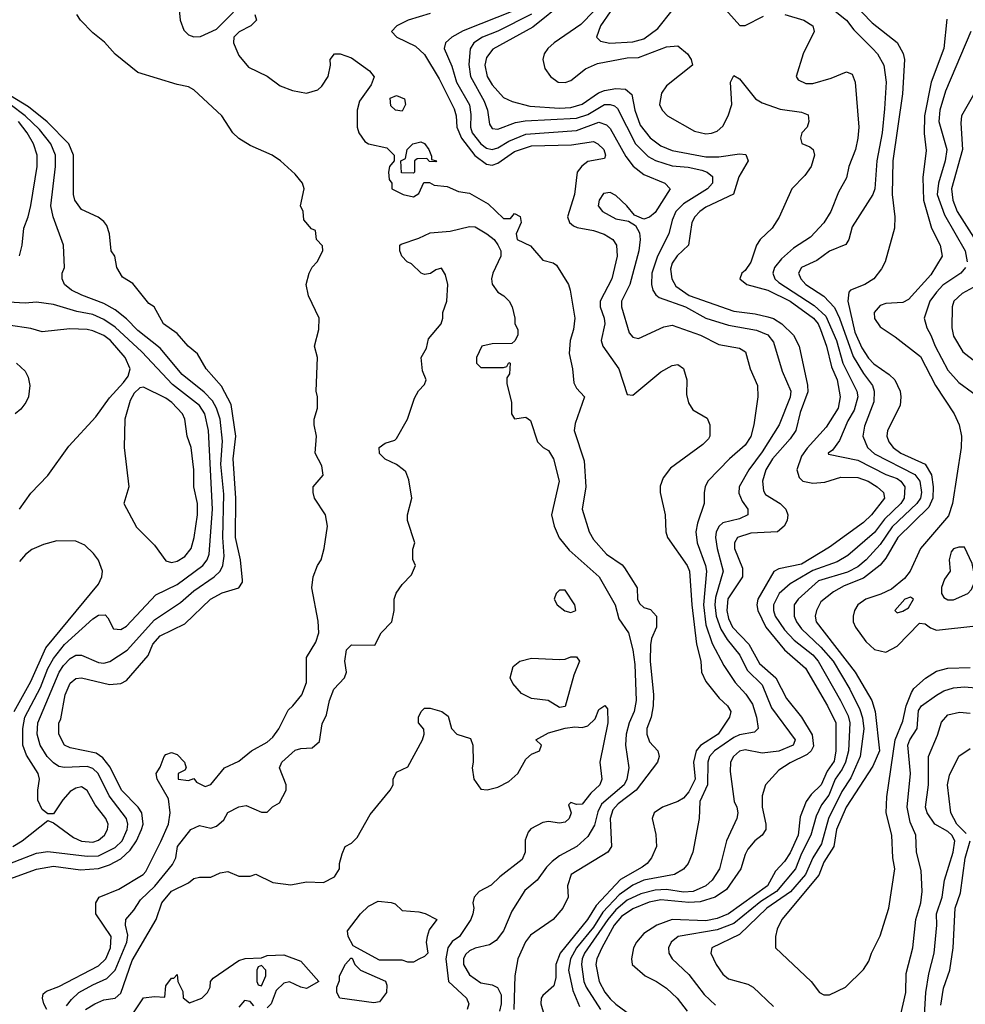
# Model space of a CAD drawing. Header units: inches. Extents: x 1793402 to 1900366, y 320852 to 470679.
# Tile 358 of 604: x 1843730 to 1847093, y 425248 to 428752. Entities that reach past the tile are written whole.
import ezdxf

# ---------------------------------------------------------------- set-up
doc = ezdxf.new("R2010")
doc.units = ezdxf.units.IN
doc.header["$MEASUREMENT"] = 0
doc.layers.add('B8442', color=7, linetype='Continuous')

msp = doc.modelspace()

# ---------------------------------------------------------------- linework, layer by layer
at = {"layer": 'B8442', "color": 4}
for points, elevation in [([(1845870, 428884.2), (1845725.5, 428734.5), (1845630.6, 428670), (1845608.2, 428650), (1845594.9, 428630), (1845590.4, 428610), (1845598, 428578), (1845617.3, 428550), (1845644.7, 428530), (1845670, 428528.5), (1845690, 428535.5), (1845742.7, 428577.3), (1845784.2, 428595.8), (1845890, 428616), (1845930, 428617.4), (1846030, 428654.9), (1846070, 428658.8), (1846104.7, 428630), (1846118, 428610), (1846122, 428590), (1846030, 428516.2), (1846012.2, 428490), (1846005.7, 428450), (1846014.4, 428430), (1846033.4, 428410), (1846130, 428354.9), (1846170, 428345.5), (1846190, 428347.7), (1846210, 428355.8), (1846230, 428373.4), (1846249.6, 428410), (1846262, 428450), (1846258, 428530), (1846270, 428554), (1846290, 428542), (1846346.8, 428470), (1846370, 428456.3), (1846433.8, 428433.8), (1846510, 428422.8), (1846533.4, 428413.4), (1846536, 428390), (1846530.6, 428369.4), (1846511.3, 428350), (1846506, 428330), (1846511.6, 428311.6), (1846539.8, 428299.8), (1846551.3, 428290), (1846556, 428270), (1846544, 428230), (1846522.4, 428197.6), (1846476, 428150), (1846430.5, 428049.5), (1846406, 428010), (1846362.8, 427970), (1846350.5, 427949.5), (1846330, 427888.7), (1846310, 427859), (1846298, 427850), (1846291.3, 427830), (1846316, 427810), (1846390, 427789.2), (1846470, 427750.2), (1846552.7, 427690), (1846569, 427670), (1846578, 427650), (1846599.1, 427590), (1846617.2, 427517.2), (1846636.5, 427470), (1846647.4, 427410), (1846640.3, 427370), (1846598, 427302), (1846530, 427227.8), (1846510, 427198.4), (1846493.4, 427150), (1846502.4, 427122.4), (1846514.8, 427110), (1846550, 427102.3), (1846593.3, 427106.7), (1846650, 427124.4), (1846710, 427123.1), (1846746.8, 427110), (1846779.1, 427090), (1846802, 427070), (1846804.9, 427050), (1846759.5, 426990), (1846730, 426962.4), (1846610, 426875.1), (1846510, 426815.1), (1846430, 426798.4), (1846411.8, 426788.2), (1846354.9, 426690), (1846351.6, 426670), (1846354.6, 426650), (1846383.6, 426590), (1846450, 426510.3), (1846524.2, 426444.2), (1846602.7, 426310), (1846632.7, 426250), (1846632.3, 426150), (1846626.5, 426113.5), (1846601.4, 426078.6), (1846579.6, 426030), (1846544.7, 425995.3), (1846527.2, 425970), (1846504.8, 425915.2), (1846498.3, 425850), (1846470, 425787.6), (1846450, 425756.9), (1846418.2, 425721.8), (1846388.8, 425670), (1846250, 425569.8), (1846210, 425553.8), (1846170, 425545.5), (1846050, 425549.7), (1845996.3, 425530), (1845950, 425500.7), (1845923, 425470), (1845913, 425450), (1845906, 425410), (1845908, 425390), (1845954.8, 425350), (1845994.8, 425330), (1846030, 425305.5), (1846067.7, 425270), (1846103.6, 425223.6)], 324), ([(1844291.3, 428850), (1844300.7, 428750), (1844314.4, 428714.4), (1844330, 428698), (1844350, 428691.3), (1844372.7, 428692.7), (1844430, 428718), (1844490, 428778.8)], 296), ([(1845670, 428817.6), (1845554.5, 428725.5), (1845412.7, 428647.3), (1845390, 428617.2), (1845384.6, 428590), (1845392, 428550), (1845410, 428520.5), (1845450, 428475.5), (1845481.1, 428461.1), (1845544.4, 428444.4), (1845650, 428437.6), (1845690, 428439.7), (1845730, 428451.3), (1845788.5, 428491.5), (1845810, 428500.2), (1845850, 428506.9), (1845884.9, 428504.9), (1845906.4, 428486.4), (1845917.3, 428430), (1845936.7, 428376.7), (1845972.1, 428332.1), (1846010, 428302.6), (1846050, 428286.5), (1846170, 428263.6), (1846216, 428264), (1846290, 428274.9), (1846312.4, 428272.4), (1846320.7, 428250), (1846287.4, 428192.6), (1846268.6, 428131.4), (1846170, 428085.1), (1846148.4, 428070), (1846130.4, 428050), (1846120.3, 428030), (1846108, 427950), (1846068.2, 427911.8), (1846050, 427885.2), (1846044.8, 427864.8), (1846048.7, 427830), (1846063.5, 427803.5), (1846111, 427771), (1846270, 427714.7), (1846345.7, 427705.7), (1846390, 427695.2), (1846410, 427688.9), (1846440.4, 427670), (1846481.3, 427630), (1846501.3, 427590), (1846531.4, 427451.4), (1846532.4, 427427.6), (1846505.2, 427354.8), (1846490.2, 427290), (1846470, 427261.1), (1846406.5, 427190), (1846383.6, 427150), (1846371.7, 427110), (1846375.1, 427075.1), (1846382.7, 427062.7), (1846434, 427030), (1846454, 427010), (1846462, 426990), (1846459.3, 426970), (1846448, 426950), (1846424.7, 426930), (1846330, 426924.8), (1846282, 426910), (1846272.4, 426890), (1846272.2, 426870), (1846299.9, 426799.9), (1846300.9, 426770), (1846248.5, 426691.5), (1846244.7, 426650), (1846250, 426620.7), (1846264.4, 426590), (1846322.3, 426530), (1846360.6, 426460.6), (1846418.7, 426410), (1846456.7, 426336.7), (1846510, 426270.6), (1846547.6, 426207.6), (1846553, 426167), (1846544.9, 426150), (1846530, 426136.8), (1846470, 426107.6), (1846430, 426082), (1846382, 426030), (1846370.5, 425990), (1846370.4, 425950), (1846383, 425890), (1846383, 425870), (1846370.6, 425850), (1846344, 425830), (1846319.9, 425800.1), (1846310, 425782), (1846294, 425730), (1846243.6, 425656.4), (1846203, 425630), (1846150, 425613.5), (1846110, 425610.7), (1846010, 425619.8), (1845968, 425612), (1845910, 425588.7), (1845870, 425560.4), (1845844.5, 425530), (1845800.2, 425450), (1845782.3, 425410), (1845778.3, 425390), (1845790.3, 425330), (1845811.2, 425291.2), (1845830, 425268.4), (1845850, 425248.5), (1845903.8, 425210)], 316), ([(1846210, 428821), (1846291.3, 428731.3), (1846310, 428731), (1846375.3, 428764.7)], 328), ([(1846690, 428814.4), (1846761.4, 428741.4), (1846850, 428670.6), (1846871.7, 428631.7), (1846876.5, 428610), (1846868.7, 428488.7), (1846835.2, 428250), (1846832, 428130), (1846841.6, 428050), (1846840.5, 428010), (1846807.7, 427890), (1846795.1, 427864.9), (1846767.3, 427830), (1846734.8, 427810), (1846684.7, 427790), (1846678, 427782), (1846675.3, 427750), (1846699.6, 427639.6), (1846724.9, 427584.9), (1846747.8, 427547.8), (1846767.4, 427527.4), (1846822, 427490), (1846841.6, 427470), (1846860.4, 427430), (1846863.8, 427410), (1846860.5, 427379.5), (1846816.3, 427290), (1846813.4, 427270), (1846820.5, 427250), (1846835.5, 427230), (1846863, 427210), (1846950.2, 427170.2), (1846972.4, 427132.4), (1846978.5, 427090), (1846977.1, 427050), (1846962.4, 427017.6), (1846853.1, 426910), (1846810, 426836.2), (1846790, 426811.3), (1846730, 426765.3), (1846662.2, 426737.8), (1846623.5, 426716.5), (1846579.3, 426680.7), (1846563.1, 426650), (1846558.7, 426630), (1846562, 426610), (1846700.9, 426430), (1846760.3, 426330), (1846772.4, 426290), (1846788, 426150), (1846763.7, 426096.3), (1846669.1, 425950), (1846634.6, 425870), (1846624.7, 425810), (1846590, 425754), (1846572, 425708), (1846440.7, 425550), (1846424.1, 425515.9), (1846417.3, 425490), (1846418, 425450), (1846544.7, 425330), (1846574, 425290), (1846590, 425282), (1846610, 425282), (1846666, 425310), (1846730, 425372), (1846750, 425402), (1846759, 425430), (1846790, 425492), (1846820.9, 425590), (1846842, 425730), (1846834.5, 425770), (1846831.8, 425850), (1846811.2, 425930), (1846813.1, 425986.9), (1846843.6, 426190), (1846870, 426256), (1846882.3, 426310), (1846901.6, 426358.4), (1846910, 426372.7), (1846951.1, 426408.9), (1846990, 426434), (1847030, 426444.2), (1847110, 426447.2)], 336), ([(1843827.3, 425230), (1843815.8, 425250), (1843811.6, 425270), (1843814.2, 425285.8), (1843825.1, 425294.9), (1843870, 425311.7), (1844010, 425385.3), (1844036.9, 425410), (1844053, 425450), (1844055.1, 425490), (1844001.2, 425570), (1844000.9, 425610), (1844012.7, 425630), (1844082.4, 425657.6), (1844169.7, 425710.3), (1844179.1, 425720.9), (1844231.8, 425828.2), (1844259.8, 425890), (1844265.1, 425930), (1844259.8, 425979.8), (1844219, 426050), (1844215.3, 426070), (1844230, 426092), (1844243.7, 426130), (1844250, 426137.3), (1844270, 426144.9), (1844290, 426137.3), (1844316, 426110), (1844322, 426090), (1844318, 426082), (1844294, 426070), (1844294, 426050), (1844330, 426044.7), (1844350, 426052), (1844358.8, 426038.8), (1844390, 426024), (1844410, 426030.8), (1844459, 426090), (1844510, 426113.4), (1844554, 426150), (1844610, 426180.7), (1844630, 426198.8), (1844651.4, 426228.6), (1844684.8, 426295.2), (1844702, 426310), (1844733.2, 426350), (1844750, 426394), (1844750, 426482), (1844783.3, 426536.7), (1844794, 426570), (1844792, 426612), (1844769.2, 426730), (1844774, 426770), (1844788.7, 426810), (1844802, 426830), (1844813.2, 426870), (1844825.2, 426950), (1844817.2, 426990), (1844779, 427050), (1844774, 427070), (1844774, 427090), (1844808.9, 427131.1), (1844804.7, 427164.7), (1844781.2, 427210), (1844785.2, 427270), (1844777.2, 427310), (1844777.2, 427330), (1844789, 427370), (1844789, 427410), (1844784, 427430), (1844789, 427550), (1844779, 427590), (1844794, 427650), (1844795.3, 427690), (1844757.2, 427770), (1844749.3, 427810), (1844759, 427850), (1844770, 427872), (1844788, 427890), (1844808, 427930), (1844807.3, 427947.3), (1844786, 427970), (1844782, 428002), (1844767.3, 428007.3), (1844740.4, 428040.4), (1844738, 428070), (1844728.7, 428090), (1844742, 428150), (1844735.3, 428170), (1844710, 428202), (1844658, 428250), (1844628, 428270), (1844550, 428304), (1844509.4, 428329.4), (1844488.7, 428350), (1844449, 428410), (1844350, 428502.7), (1844330, 428513.2), (1844290, 428520.9), (1844150, 428564), (1844070, 428629), (1844032, 428672), (1843990, 428705.2), (1843946, 428750), (1843933.2, 428770)], 296), ([(1844566, 428770), (1844572, 428750), (1844552, 428730), (1844510.7, 428709.3), (1844491.3, 428690), (1844491, 428670), (1844498.8, 428650), (1844510, 428624.7), (1844543.4, 428583.4), (1844610, 428550.8), (1844656.8, 428516.8), (1844699.8, 428499.8), (1844750, 428490.6), (1844790, 428502), (1844804.4, 428515.6), (1844827, 428550), (1844835.1, 428590), (1844834, 428610), (1844850, 428630.7), (1844870, 428630.5), (1844910, 428615.8), (1844974, 428570), (1844990.9, 428549.1), (1844979.8, 428520.2), (1844938, 428462), (1844930.8, 428430), (1844930.8, 428370), (1844936, 428350), (1844958, 428318), (1844970.7, 428310.7), (1845036.3, 428296.3), (1845062, 428270), (1845062, 428250), (1845044.7, 428230), (1845042, 428210), (1845043.6, 428183.6), (1845054, 428170), (1845054, 428150), (1845094, 428130), (1845130, 428122), (1845150, 428134), (1845167.3, 428172.7), (1845187.3, 428172.7), (1845203.6, 428163.6), (1845250, 428158), (1845290, 428140.7), (1845330, 428134.4), (1845396.2, 428096.2), (1845450, 428044.9), (1845475.5, 428044.5), (1845490, 428062), (1845510, 428052), (1845513.4, 428030), (1845495.5, 427990), (1845499.1, 427970), (1845547, 427947), (1845590, 427896.4), (1845626.7, 427886.7), (1845638.9, 427878.9), (1845682, 427810), (1845687.2, 427790), (1845704.7, 427690), (1845699.6, 427650), (1845687.7, 427610), (1845684.2, 427564.2), (1845696.4, 427510), (1845700.3, 427460.3), (1845710, 427441), (1845738.8, 427410), (1845705.2, 427314.8), (1845702, 427290), (1845737.5, 427182.5), (1845743.8, 427090), (1845730.4, 427010), (1845755.5, 426930), (1845770, 426902.8), (1845816.3, 426850), (1845872.4, 426812.4), (1845881.1, 426801.1), (1845926, 426730), (1845927.3, 426690), (1845934.4, 426674.4), (1845950, 426661), (1845973.7, 426653.7), (1845994.8, 426630), (1845994, 426590), (1845976.3, 426550), (1845972.7, 426527.3), (1845971.8, 426470), (1845984.2, 426350), (1845982.6, 426310), (1845975.3, 426270), (1845960.4, 426230), (1845960.4, 426210), (1845970, 426182.8), (1845999.3, 426150), (1846004.4, 426130), (1845998.7, 426110), (1845922.6, 426010), (1845857.7, 425962.3), (1845839.5, 425940.5), (1845830.2, 425910), (1845834.9, 425810), (1845822, 425790), (1845691.3, 425710), (1845678, 425670), (1845680.7, 425630), (1845662, 425590), (1845627.3, 425550), (1845546, 425494), (1845528.8, 425471.2), (1845501.6, 425410), (1845490.3, 425349.7), (1845486.9, 425230)], 296), ([(1845190, 428774), (1845112, 428750), (1845071.3, 428730), (1845052, 428710), (1845071.3, 428690), (1845137.7, 428657.7), (1845170, 428628), (1845221.4, 428541.4), (1845275.3, 428435.3), (1845282.3, 428410), (1845284.7, 428370), (1845300.8, 428330), (1845348.7, 428268.7), (1845390, 428237.4), (1845410, 428234.6), (1845430, 428241.1), (1845490, 428283.2), (1845550, 428303.2), (1845692.8, 428307.2), (1845770, 428318), (1845786, 428310), (1845806.8, 428290), (1845813, 428270), (1845810, 428258), (1845750, 428247), (1845728.8, 428231.2), (1845713, 428210), (1845703, 428130), (1845678, 428050), (1845684.9, 428030), (1845699, 428019), (1845712.1, 428012.1), (1845770, 428002), (1845808.9, 427988.9), (1845839.1, 427970), (1845852.7, 427950), (1845854.4, 427910), (1845835.3, 427830), (1845793.7, 427750), (1845794, 427730), (1845808.7, 427690), (1845810.3, 427670.3), (1845797.4, 427610), (1845804.2, 427590), (1845860.4, 427510), (1845890, 427418), (1845910, 427416), (1846010, 427498.8), (1846050, 427521), (1846070, 427524.7), (1846090, 427511.3), (1846102.8, 427470), (1846101.4, 427418.6), (1846108.1, 427388.1), (1846123.8, 427363.8), (1846174.4, 427334.4), (1846184.7, 427310), (1846184.7, 427270), (1846179.8, 427260.2), (1846159.8, 427240.2), (1846043.8, 427156.2), (1846018.5, 427121.5), (1846008.1, 427091.9), (1846007.3, 427070), (1846024.9, 426990), (1846027.7, 426930), (1846034, 426910), (1846103.7, 426810), (1846111.7, 426790), (1846120.2, 426670), (1846137.3, 426530), (1846152, 426470), (1846154, 426430), (1846170, 426397.3), (1846217.7, 426337.7), (1846247.3, 426310), (1846258.8, 426290), (1846254, 426270), (1846213.4, 426210), (1846151.1, 426168.9), (1846136, 426150), (1846125.8, 426110), (1846132.4, 426050), (1846110, 426004.2), (1846090, 425982), (1846070, 425969.7), (1846016, 425950), (1845986.8, 425930), (1845978.8, 425910), (1845992.3, 425852.3), (1845994, 425810), (1845976.4, 425770), (1845961.3, 425750), (1845943.6, 425736.4), (1845866.9, 425693.1), (1845780.1, 425599.9), (1845749, 425550), (1845651.5, 425430), (1845636.9, 425390), (1845636.3, 425343.7), (1845630, 425314), (1845590, 425279.3), (1845584.9, 425270), (1845583.7, 425250), (1845593.5, 425213.5)], 304), ([(1845490, 428785.3), (1845307.3, 428712.7), (1845267.3, 428690), (1845244, 428670), (1845239.1, 428650), (1845266.4, 428586.4), (1845283.6, 428530), (1845329.1, 428449.1), (1845334.1, 428414.1), (1845333.1, 428370), (1845339.6, 428350), (1845370, 428310.3), (1845390, 428295.3), (1845410, 428290.3), (1845430, 428296), (1845470, 428319.6), (1845530, 428344.4), (1845710, 428358), (1845790, 428387), (1845817.3, 428377.3), (1845830, 428364.9), (1845885.3, 428265.3), (1845911.3, 428231.3), (1845950, 428201.3), (1846024.7, 428170), (1846042.8, 428150), (1845990, 428066), (1845970, 428049), (1845950, 428042), (1845916.5, 428056.5), (1845889.2, 428090), (1845850, 428126), (1845830, 428137), (1845806.4, 428133.6), (1845790.7, 428110), (1845787.7, 428090), (1845802.8, 428070), (1845850, 428043.8), (1845895.3, 428035.3), (1845919.8, 428019.8), (1845933.7, 427993.7), (1845936.3, 427970), (1845932.2, 427930), (1845899.3, 427810), (1845870.6, 427750), (1845870.5, 427730), (1845897.3, 427637.3), (1845910, 427622), (1845930, 427618), (1846021.2, 427658.8), (1846050, 427664.9), (1846151, 427630), (1846216.7, 427596.7), (1846290, 427582.8), (1846310.7, 427570), (1846327.3, 427510), (1846354, 427450), (1846354.8, 427410), (1846340.4, 427310), (1846330, 427269), (1846310, 427238), (1846254, 427190), (1846177.3, 427110), (1846167.3, 427090), (1846164, 427070), (1846164, 427030), (1846139.9, 426960.1), (1846134.4, 426930), (1846138.7, 426890), (1846168.7, 426810), (1846171.8, 426790), (1846161.2, 426670), (1846170, 426598.8), (1846192.9, 426532.9), (1846234.4, 426454.4), (1846273.9, 426393.9), (1846312.5, 426352.5), (1846336.2, 426316.2), (1846350.4, 426269.6), (1846355.5, 426230), (1846343, 426217), (1846290, 426206.9), (1846270, 426197.4), (1846200.4, 426150), (1846182.6, 426130), (1846177.4, 426110), (1846175.6, 426030), (1846148.5, 425970), (1846146, 425910), (1846124, 425790), (1846106.8, 425750), (1846090.3, 425729.7), (1846058.8, 425710), (1845950, 425689.8), (1845910, 425672.3), (1845861.8, 425638.2), (1845804.2, 425575.8), (1845770, 425523.1), (1845710.2, 425450), (1845689.2, 425410), (1845681.8, 425370), (1845697.3, 425297.3), (1845720.8, 425240.8)], 308), ([(1845550, 428771.1), (1845430, 428711), (1845376.3, 428690), (1845345.5, 428670), (1845331.7, 428648.3), (1845327.3, 428592.7), (1845333.1, 428550), (1845382.2, 428462.2), (1845394, 428430), (1845400.4, 428380.4), (1845410, 428364.9), (1845430, 428363), (1845493.5, 428386.5), (1845527.3, 428392.7), (1845710, 428401.3), (1845750, 428414.9), (1845810, 428450.3), (1845830.3, 428450.3), (1845845.5, 428445.5), (1845856.1, 428436.1), (1845920.3, 428310), (1845964.9, 428264.9), (1845991.3, 428251.3), (1846050, 428231.7), (1846106.8, 428226.8), (1846156.3, 428216.3), (1846174.8, 428210), (1846193.7, 428193.7), (1846193.4, 428170), (1846175.5, 428150), (1846090, 428096.3), (1846063.7, 428070), (1846050, 428039), (1846038.4, 427990), (1845997.6, 427910), (1845977.6, 427850), (1845976.4, 427810), (1845982, 427790), (1845992.4, 427772.4), (1846003.7, 427763.7), (1846097.3, 427730), (1846170.3, 427690.3), (1846250, 427665.3), (1846350, 427646.7), (1846390.3, 427630.3), (1846410, 427604.7), (1846441.4, 427501.4), (1846472.4, 427430), (1846470, 427409), (1846430.5, 427310), (1846370, 427214), (1846322.4, 427150), (1846288.2, 427090), (1846286.9, 427066.9), (1846299, 427039), (1846319.1, 427010), (1846318.8, 426990), (1846290, 426976.2), (1846230, 426961.6), (1846217.1, 426950), (1846206.7, 426930), (1846204.2, 426910), (1846210.3, 426870), (1846232, 426790), (1846204.2, 426695.8), (1846201.8, 426670), (1846206.2, 426630), (1846223.6, 426583.6), (1846246.4, 426546.4), (1846291, 426491), (1846316.9, 426436.9), (1846370, 426384.9), (1846403, 426303), (1846487.7, 426190), (1846483.4, 426176.6), (1846480.7, 426170), (1846430, 426149.7), (1846370, 426142.4), (1846310, 426154.3), (1846290, 426149.5), (1846268.2, 426130), (1846258, 426110), (1846256.8, 426076.8), (1846270.5, 425970.5), (1846280.5, 425950), (1846283.8, 425930), (1846280.4, 425910), (1846243.8, 425830), (1846218.4, 425730), (1846193, 425690), (1846170, 425669.7), (1846124.7, 425650), (1846090, 425647.8), (1846030, 425656.8), (1845990, 425654.8), (1845938.9, 425641.1), (1845890, 425618.8), (1845850, 425584.5), (1845821.5, 425550), (1845739, 425430), (1845730.2, 425410), (1845727.9, 425390), (1845736.5, 425330), (1845744, 425310), (1845794.9, 425230)], 312), ([(1845830, 428779.6), (1845795.8, 428730), (1845780.7, 428690), (1845795.2, 428675.2), (1845828.7, 428668.7), (1845910, 428673.4), (1845950, 428683.7), (1845999, 428721), (1846050, 428784.9)], 328), ([(1846450.3, 428770.3), (1846518, 428750), (1846550.8, 428730), (1846554.8, 428710), (1846515.5, 428630), (1846491.3, 428550), (1846498, 428538), (1846525.2, 428525.2), (1846550, 428525.5), (1846615.6, 428544.4), (1846670, 428566), (1846690, 428558), (1846700.7, 428530), (1846713.4, 428370), (1846710.5, 428330), (1846702, 428290), (1846678, 428230), (1846670.4, 428189.6), (1846641.7, 428138.3), (1846614, 428070), (1846590, 428029.2), (1846541.7, 427978.3), (1846481.4, 427938.6), (1846438.5, 427901.5), (1846414, 427870), (1846408.5, 427850), (1846415.8, 427830), (1846430, 427817), (1846555.1, 427735.1), (1846596.5, 427696.5), (1846635, 427610), (1846657.3, 427530), (1846707, 427430), (1846710.3, 427410), (1846697.2, 427362.8), (1846675.1, 427324.9), (1846645.5, 427254.5), (1846619.8, 427220.2), (1846604.7, 427210), (1846606.4, 427206.4), (1846710, 427184.2), (1846810, 427133.1), (1846850, 427118.9), (1846863.8, 427110), (1846877.4, 427090), (1846874.6, 427050), (1846863.1, 427030), (1846805.1, 426974.9), (1846770, 426927.8), (1846675, 426845), (1846637.4, 426822.6), (1846550, 426791.9), (1846470, 426744.7), (1846430.2, 426709.8), (1846410.3, 426670), (1846410.3, 426650), (1846417, 426630), (1846450, 426580.4), (1846484.4, 426544.4), (1846550, 426491.8), (1846569.3, 426469.3), (1846649.2, 426329.2), (1846675.5, 426275.5), (1846682.3, 426250), (1846677.3, 426150), (1846667.1, 426110), (1846655.3, 426084.7), (1846630.2, 426049.8), (1846606.8, 425993.2), (1846581.7, 425958.3), (1846561.8, 425918.2), (1846543.6, 425850), (1846510, 425785.1), (1846489.3, 425730.7), (1846420.9, 425650), (1846365.2, 425614.8), (1846270, 425535.6), (1846210, 425514), (1846071.3, 425490), (1846046.8, 425470), (1846037.3, 425450), (1846038.8, 425430), (1846050.5, 425410.5), (1846110, 425354.8), (1846163.9, 425283.9), (1846204.9, 425244.9)], 328), ([(1846630, 428782.4), (1846670, 428750.4), (1846696, 428716), (1846763, 428650), (1846780.5, 428630), (1846802.4, 428590), (1846811.7, 428530), (1846805.7, 428434.3), (1846797.4, 428350), (1846777.6, 428250), (1846770.4, 428150), (1846764, 428130), (1846690, 428015.3), (1846678.8, 427970), (1846667.7, 427952.3), (1846610, 427927.8), (1846564.5, 427895.5), (1846510.7, 427870), (1846499.1, 427850), (1846508, 427830), (1846526, 427810), (1846590, 427768.7), (1846627.7, 427727.7), (1846645.8, 427690), (1846694.1, 427554.1), (1846730, 427492.7), (1846762, 427450), (1846768.8, 427430), (1846767.5, 427392.5), (1846734.4, 427305.6), (1846728.7, 427270), (1846744.9, 427230), (1846770, 427207.4), (1846913.5, 427133.5), (1846930.3, 427110), (1846936.9, 427070), (1846932.7, 427050), (1846920.3, 427030), (1846832.2, 426947.8), (1846790, 426884.7), (1846740.4, 426830), (1846710, 426805.4), (1846674.1, 426785.9), (1846570, 426755.1), (1846498, 426690), (1846484.4, 426670), (1846483.7, 426630), (1846492, 426610), (1846510, 426584.9), (1846578.8, 426518.8), (1846622.3, 426470), (1846682.3, 426370), (1846717.3, 426297.3), (1846727.3, 426267.3), (1846731.2, 426228.8), (1846718.5, 426130), (1846685.8, 426054.2), (1846653.9, 426006.1), (1846606.7, 425910), (1846580.9, 425819.1), (1846550.2, 425770), (1846524.4, 425710), (1846471.4, 425648.6), (1846386.3, 425590), (1846290, 425496.3), (1846191, 425450), (1846187.3, 425430), (1846206.8, 425390), (1846230, 425356), (1846250, 425338.8), (1846319.8, 425319.8), (1846338, 425310), (1846410, 425241)], 332), ([(1847026.4, 428753.6), (1847015.8, 428650), (1846971.6, 428530), (1846946.9, 428410), (1846946.6, 428346.6), (1846953.4, 428286.6), (1846941.1, 428190), (1846944, 428110), (1846972.2, 428010), (1847003.7, 427950), (1847010.4, 427910), (1846970, 427844.5), (1846890, 427756.2), (1846870, 427746), (1846810, 427742.3), (1846790, 427734.8), (1846769, 427710), (1846769.3, 427689.3), (1846790, 427659.5), (1846843.6, 427623.6), (1846933.4, 427553.4), (1846986.7, 427450), (1847053.4, 427350), (1847070.4, 427310.4), (1847079.3, 427270), (1847077.6, 427230), (1847047.3, 427030), (1847033.1, 426986.9), (1846933.1, 426870), (1846896.5, 426790), (1846876.6, 426763.4), (1846830, 426726), (1846792.6, 426707.4), (1846739.3, 426690), (1846710.4, 426670), (1846698, 426650), (1846693.7, 426630), (1846694.4, 426610), (1846702.4, 426590), (1846739.2, 426539.2), (1846770, 426510.7), (1846810, 426502), (1846850, 426523), (1846930, 426604.9), (1846950, 426602.8), (1846968.3, 426588.3), (1846990, 426579.3), (1847130, 426595.5)], 344), ([(1847112.4, 428710), (1847021.8, 428498.2), (1847002.3, 428430), (1846998, 428390), (1847027, 428290), (1847021.1, 428250), (1846996.9, 428170), (1846992.7, 428130), (1847018.2, 428058.2), (1847091.7, 427930), (1847099.5, 427890)], 348), ([(1843682.7, 425690), (1843790, 425728.9), (1843850, 425739.6), (1843946.6, 425726.6), (1844010, 425731.3), (1844050, 425745.2), (1844090, 425766.5), (1844122.7, 425797.3), (1844145.1, 425830), (1844163.9, 425870), (1844169.7, 425890), (1844165.1, 425930), (1844151.5, 425950), (1844092.6, 426010), (1844052.3, 426092.3), (1844026, 426126), (1844002, 426142), (1843910, 426160.9), (1843889.3, 426170), (1843869.4, 426210), (1843869.4, 426249.4), (1843876, 426264), (1843891.6, 426350), (1843910, 426390.6), (1843930, 426408), (1843950, 426410.4), (1844050, 426386.7), (1844089.6, 426390.4), (1844110, 426400.7), (1844186.6, 426490), (1844203.6, 426530), (1844230, 426559.3), (1844318, 426602), (1844409.3, 426690), (1844450, 426712.7), (1844509.5, 426730.5), (1844522.7, 426750), (1844522.7, 426757.3), (1844515.6, 426830), (1844497.7, 426910), (1844498.5, 427050), (1844489.8, 427189.8), (1844498.9, 427270), (1844482.6, 427382.6), (1844448.3, 427448.3), (1844393.2, 427510), (1844362.7, 427562.7), (1844329, 427590), (1844290, 427635.3), (1844242, 427670), (1844208, 427730), (1844190, 427742), (1844132.9, 427812.9), (1844095.3, 427835.3), (1844075.3, 427870), (1844068, 427910), (1844055.3, 427930), (1844049.2, 427990), (1844040.2, 428020.2), (1844030, 428034), (1844009.4, 428049.4), (1843950, 428077.2), (1843926.6, 428110), (1843922, 428130), (1843921.3, 428270), (1843904.7, 428310), (1843828.5, 428388.5), (1843762.1, 428442.1), (1843590, 428546)], 304), ([(1847136.3, 428510), (1847079.3, 428410), (1847076.4, 428383.6), (1847083.1, 428290), (1847044, 428150), (1847047.7, 428110), (1847063.1, 428070), (1847130, 427965.5)], 352), ([(1843630, 425724.6), (1843790, 425785.7), (1843830, 425792), (1843970, 425776.1), (1844010, 425777.3), (1844070, 425806.3), (1844094.3, 425830), (1844112.4, 425870), (1844114.3, 425890), (1844109.7, 425910), (1844048.2, 425990), (1844009.8, 426069.8), (1843990, 426088), (1843970, 426095.1), (1843890, 426091.2), (1843870, 426095.1), (1843850, 426107.3), (1843827.8, 426130), (1843803, 426170), (1843792.8, 426210), (1843795.1, 426250), (1843871.1, 426430), (1843885.8, 426454.2), (1843910, 426478.4), (1843930, 426490.4), (1843950, 426490.6), (1844010, 426464.9), (1844030, 426462.4), (1844051.2, 426468.8), (1844111.9, 426508.1), (1844210, 426617), (1844301.8, 426678.2), (1844350, 426720.3), (1844422, 426770), (1844443.6, 426790), (1844452.8, 426810), (1844456.8, 426843.2), (1844452.9, 426910), (1844455.8, 427064.2), (1844445.8, 427170), (1844451.9, 427251.9), (1844442.7, 427330), (1844429.8, 427369.8), (1844415.4, 427395.4), (1844386.6, 427426.6), (1844307.8, 427490), (1844230, 427583.6), (1844150, 427646.3), (1844110, 427687.8), (1844070, 427719.7), (1844030, 427741.7), (1843951.3, 427771.3), (1843914, 427790), (1843889.2, 427810), (1843881.2, 427830), (1843881.2, 427850), (1843889.3, 427870.7), (1843886, 427950), (1843849.6, 428050), (1843840.5, 428090), (1843858, 428230), (1843858, 428270), (1843840.5, 428310), (1843801.1, 428361.1), (1843749.8, 428410), (1843696.4, 428450)], 308), ([(1843730, 427912), (1843739.3, 427950), (1843744.5, 428010), (1843760.7, 428050), (1843769.7, 428090.3), (1843793, 428230), (1843793, 428270), (1843779.7, 428310), (1843756.4, 428350), (1843725.6, 428390)], 312), ([(1843897, 425243), (1843914, 425266), (1843940.9, 425290), (1843990, 425318), (1844040.3, 425339.7), (1844069.7, 425370), (1844110.9, 425470), (1844114.6, 425494.6), (1844106.3, 425530), (1844107.3, 425550), (1844136.2, 425583.8), (1844159.6, 425620.4), (1844211.2, 425668.8), (1844273.9, 425746.1), (1844285.7, 425770), (1844291.8, 425810), (1844339.3, 425870), (1844370, 425884.9), (1844410, 425875.5), (1844430, 425882), (1844455.6, 425904.4), (1844470, 425930.8), (1844510, 425950.8), (1844535.3, 425955.3), (1844590, 425932), (1844610, 425932), (1844628.9, 425951.1), (1844654.6, 425965.4), (1844678, 426010), (1844678, 426030), (1844654, 426090), (1844662.7, 426110), (1844710, 426153), (1844730, 426159.1), (1844770, 426160.7), (1844795.9, 426184.1), (1844806.3, 426246.3), (1844821.2, 426278.8), (1844832.3, 426330), (1844847, 426370), (1844885.2, 426410), (1844892.7, 426430), (1844886, 426470), (1844892.7, 426510), (1844910, 426527.3), (1844993.2, 426526.8), (1845015.3, 426570), (1845054, 426610), (1845062, 426650), (1845062, 426690), (1845069, 426711), (1845090, 426742), (1845123.1, 426776.9), (1845138, 426810), (1845128.4, 426831.6), (1845128.4, 426868.4), (1845135.3, 426890), (1845109.2, 426970), (1845109.2, 426990), (1845125.2, 427050), (1845114.2, 427114.2), (1845102.7, 427142.7), (1845095.3, 427150), (1845070, 427168.7), (1845030, 427188.7), (1845010, 427208.7), (1845009, 427230), (1845030, 427244.7), (1845064, 427256), (1845070, 427262), (1845108.7, 427330), (1845134.6, 427405.4), (1845148.7, 427431.3), (1845170, 427454), (1845175.3, 427470), (1845163.1, 427503.1), (1845158, 427550), (1845176.5, 427583.5), (1845184.1, 427615.9), (1845228.7, 427670), (1845235.3, 427690), (1845235.3, 427710), (1845248.7, 427750), (1845252.7, 427810), (1845244.7, 427844.7), (1845230, 427868), (1845210, 427862), (1845190.7, 427849.3), (1845170, 427845.2), (1845158, 427850), (1845123.1, 427883.1), (1845108, 427890), (1845088.7, 427910), (1845082, 427930), (1845082, 427950), (1845086.3, 427953.7), (1845150, 427974.8), (1845190, 427994), (1845260.4, 427999.6), (1845330, 428016), (1845350, 428014.8), (1845391, 427990), (1845417.3, 427970), (1845430, 427951), (1845440.7, 427930), (1845440.7, 427910), (1845412.4, 427850), (1845408, 427830), (1845410.4, 427810.4), (1845430, 427782.8), (1845452, 427770), (1845470.7, 427750.7), (1845481, 427730), (1845491.3, 427690), (1845491.3, 427670), (1845501, 427650), (1845501, 427630), (1845490.9, 427609.1), (1845479.8, 427600.2), (1845410, 427599), (1845374, 427590), (1845354, 427550), (1845354, 427530), (1845370, 427514), (1845450, 427514), (1845462, 427518), (1845470, 427532), (1845474, 427530), (1845472, 427492), (1845462, 427478), (1845462, 427458), (1845478.8, 427390), (1845478.8, 427350), (1845490, 427331.3), (1845530, 427338), (1845546.4, 427326.4), (1845571, 427250), (1845591, 427230), (1845610, 427219.1), (1845628.2, 427190), (1845648, 427110), (1845620.7, 426990), (1845630.6, 426950), (1845648.2, 426908.2), (1845683.9, 426863.9), (1845790.6, 426770), (1845847.7, 426670), (1845860.3, 426620.3), (1845894.9, 426570), (1845910.3, 426510), (1845917.5, 426457.5), (1845922.3, 426330), (1845914.9, 426290), (1845897, 426250), (1845886.7, 426210), (1845884.4, 426170), (1845896.4, 426090), (1845888.8, 426050), (1845879.5, 426030), (1845798.9, 425961.1), (1845786.1, 425933.9), (1845773.9, 425886.1), (1845750, 425845.2), (1845710.8, 425810), (1845650, 425776.9), (1845623.7, 425756.3), (1845603.6, 425736.4), (1845570.2, 425689.8), (1845526.4, 425653.6), (1845479.8, 425580.2), (1845450.4, 425509.6), (1845424.7, 425475.3), (1845400.4, 425459.6), (1845350, 425447.8), (1845330, 425438.7), (1845314.9, 425425.1), (1845308.5, 425410), (1845308.8, 425390), (1845330, 425353), (1845370, 425325.3), (1845410, 425317.6), (1845428.8, 425308.8), (1845442, 425282), (1845442.3, 425250), (1845436, 425224)], 292), ([(1847093, 427870), (1847076.3, 427850), (1847012.7, 427807.3), (1846990, 427782.9), (1846967, 427750), (1846946, 427690), (1846955.6, 427655.6), (1846970.4, 427630), (1846984.9, 427590), (1847030, 427504.9), (1847070, 427460.5), (1847166.8, 427390)], 348), ([(1847133.3, 427806.7), (1847081.7, 427778.3), (1847052.2, 427750), (1847045.3, 427730), (1847044.1, 427655.9), (1847050, 427626), (1847084, 427570), (1847188.8, 427488.8)], 352), ([(1843706, 425810), (1843739.3, 425830), (1843830, 425902), (1843850, 425894), (1843922, 425842), (1843950, 425828.9), (1843990, 425825.7), (1844010, 425832.7), (1844031.8, 425850), (1844042.9, 425870), (1844045.1, 425890), (1844036.2, 425910), (1843998.8, 425958.8), (1843970, 426009.2), (1843950, 426022.7), (1843930, 426018), (1843910, 426005.2), (1843883.4, 425976.6), (1843850, 425926), (1843830, 425926), (1843810, 425942), (1843795.1, 425975.1), (1843794.5, 426010), (1843800.7, 426050), (1843795.6, 426070), (1843754.5, 426134.5), (1843742, 426170), (1843741, 426230), (1843748.6, 426270), (1843804.8, 426375.2), (1843830, 426443), (1843850, 426479.5), (1843890, 426528.7), (1843990, 426620.5), (1844010, 426633), (1844034.4, 426634.4), (1844044, 426624), (1844064.1, 426584.1), (1844090, 426582), (1844110, 426594), (1844214.9, 426705.1), (1844290, 426742), (1844381.6, 426810), (1844396.9, 426830), (1844403.5, 426850), (1844416.1, 427010), (1844401.1, 427290), (1844388.2, 427350), (1844370, 427378.7), (1844274.1, 427454.1), (1844164.2, 427570), (1844070, 427658.3), (1844030, 427685.4), (1843990, 427702.6), (1843933.4, 427713.4), (1843850, 427738), (1843790, 427747.3), (1843750, 427743.6), (1843650, 427749.6)], 312), ([(1843729.5, 427010), (1843770, 427066.8), (1843829.8, 427130.2), (1843905.6, 427234.4), (1844000.7, 427339.3), (1844050, 427406.8), (1844098.9, 427461.1), (1844116.5, 427483.5), (1844122.7, 427510), (1844105.1, 427550), (1844053.3, 427610), (1844030, 427628), (1843990, 427644.7), (1843970, 427649.7), (1843908.5, 427651.5), (1843810, 427641.2), (1843770, 427652.7), (1843690, 427665.2)], 316), ([(1843718.8, 427530), (1843750, 427501), (1843759.9, 427479.9), (1843766, 427450), (1843761.6, 427410), (1843752.7, 427390), (1843734.1, 427365.9), (1843714, 427350)], 316), ([(1843710.9, 426290), (1843770, 426397.1), (1843822.8, 426517.2), (1844010, 426744), (1844022, 426770), (1844024.5, 426790), (1844010, 426829), (1843992.9, 426852.9), (1843962, 426882), (1843930, 426896.2), (1843862.5, 426897.5), (1843815.2, 426884.8), (1843773.4, 426866.6), (1843750.6, 426849.4), (1843730, 426824)], 316), ([(1846849.3, 425150.7), (1846880.9, 425290), (1846882, 425358), (1846906, 425450), (1846917, 425550), (1846934, 425610), (1846939.3, 425650), (1846935.1, 425724.9), (1846919.6, 425790), (1846917, 425850), (1846897.1, 425897.1), (1846885.6, 425950), (1846898, 426070), (1846888.6, 426170), (1846895.1, 426190), (1846921.6, 426230), (1846926, 426294), (1846937, 426310), (1846990, 426348.5), (1847016.6, 426363.4), (1847050, 426374.4), (1847090, 426377.6), (1847130, 426374.4)], 332), ([(1843963.7, 425230), (1843997.2, 425250), (1844030, 425264.9), (1844070, 425270.4), (1844090, 425287.7), (1844130, 425404.9), (1844215.3, 425550), (1844235.3, 425610), (1844270, 425650.7), (1844330, 425681), (1844350, 425696), (1844370, 425701), (1844410, 425701), (1844443.2, 425716.8), (1844470, 425721), (1844510, 425704.7), (1844550, 425704.7), (1844570, 425711), (1844630, 425682), (1844694, 425674), (1844750, 425684.7), (1844810, 425682), (1844850, 425702), (1844868, 425730), (1844868, 425750), (1844876.4, 425783.6), (1844888, 425810), (1844910, 425822), (1844930, 425842), (1844976.5, 425923.5), (1845048, 426010), (1845058, 426030), (1845058, 426050), (1845070, 426074), (1845110, 426094), (1845162, 426190), (1845168, 426210), (1845167.3, 426227.3), (1845148, 426250), (1845148, 426270), (1845158, 426290), (1845170, 426302), (1845190, 426302), (1845230.9, 426290.9), (1845253.7, 426273.7), (1845266, 426230), (1845284.7, 426210), (1845333.7, 426193.7), (1845341, 426170), (1845342.8, 426110), (1845338.8, 426090), (1845344.7, 426050), (1845370, 426014), (1845392, 426012), (1845430, 426021), (1845470, 426041), (1845502, 426070), (1845530, 426121), (1845550, 426138), (1845578, 426150), (1845586, 426170), (1845566, 426190), (1845610, 426214.8), (1845670, 426231), (1845703.7, 426236.3), (1845730, 426233), (1845750, 426239.1), (1845776.2, 426263.8), (1845790, 426298), (1845811.3, 426311.3), (1845819.8, 426299.8), (1845822, 426250), (1845793.4, 426110), (1845800.7, 426050), (1845793.4, 426030), (1845760.8, 425999.2), (1845730, 425961.2), (1845710, 425959), (1845690, 425966), (1845682, 425958), (1845691, 425930), (1845684, 425910), (1845670, 425896), (1845650, 425892.7), (1845610, 425898.4), (1845590, 425895.1), (1845547.5, 425872.5), (1845538.5, 425861.5), (1845527.5, 425832.5), (1845527.6, 425790), (1845516.7, 425763.3), (1845437.6, 425702.4), (1845407.1, 425672.9), (1845364, 425650), (1845346.4, 425630), (1845341.6, 425610), (1845344.9, 425590), (1845342, 425570), (1845334, 425550), (1845294.4, 425490), (1845268.3, 425471.7), (1845253.1, 425450), (1845245.5, 425410), (1845255.5, 425330), (1845319.1, 425270), (1845327.3, 425250), (1845321, 425230)], 288), ([(1846939.7, 425070), (1846952.8, 425290), (1846963.3, 425356.7), (1846982, 425430), (1846991.3, 425530), (1846989.7, 425570), (1847009.7, 425630), (1847018.9, 425690), (1847049.6, 425790), (1847055.1, 425830), (1847045.1, 425850), (1847030, 425863.6), (1846984.5, 425890), (1846957, 425930), (1846951.6, 425950), (1846962, 426030), (1846961.6, 426130), (1846994.2, 426205.8), (1847007.8, 426252.2), (1847030, 426278.8), (1847072.5, 426287.5), (1847110, 426284.9)], 328), ([(1847096, 425856), (1847062.3, 425890), (1847041.6, 425930), (1847029.6, 426030), (1847035.9, 426064.1), (1847070, 426131.3), (1847110, 426158.8)], 324), ([(1847005.6, 425245.6), (1847014.6, 425305.4), (1847037.4, 425370), (1847049.6, 425449.6), (1847056.9, 425590), (1847075.3, 425644.7), (1847091.8, 425768.2), (1847109.8, 425830)], 324), ([(1844130, 425211.3), (1844170, 425271), (1844210, 425276), (1844246, 425274), (1844250, 425314), (1844270, 425342), (1844278, 425342), (1844290, 425354), (1844292, 425330), (1844310, 425294), (1844312, 425272), (1844334, 425254), (1844378, 425270), (1844398, 425290), (1844408, 425310), (1844408.7, 425330), (1844418, 425342), (1844510, 425404.7), (1844531.6, 425411.6), (1844590, 425414), (1844610, 425422), (1844670, 425424.7), (1844730, 425402), (1844794, 425330), (1844750, 425305.2), (1844730, 425309.2), (1844690, 425329), (1844670, 425324), (1844642, 425298), (1844624, 425250), (1844610, 425236)], 284), ([(1844562.7, 425242.7), (1844550, 425258), (1844530, 425262), (1844510, 425238)], 284)]:
    msp.add_lwpolyline(points, dxfattribs=dict(at, elevation=elevation))
for points, elevation in [([(1845090, 428426), (1845066, 428430), (1845050, 428446), (1845047.3, 428472.7), (1845070, 428482), (1845098, 428470), (1845102, 428450)], 296), ([(1845210, 428246), (1845188, 428248), (1845178, 428258), (1845143.6, 428256.4), (1845134, 428250), (1845134, 428210), (1845130, 428206), (1845087.3, 428207.3), (1845086, 428250), (1845102, 428258), (1845108, 428290), (1845128, 428310), (1845156.9, 428316.9), (1845170, 428312), (1845184.7, 428290), (1845194, 428266), (1845194, 428254), (1845212, 428250)], 296), ([(1844170, 427444), (1844158, 427442), (1844137.3, 427422.7), (1844123.4, 427396.6), (1844103.8, 427330), (1844102, 427230), (1844118, 427090), (1844101, 427030), (1844145.8, 426945.8), (1844210, 426882.8), (1844250, 426826), (1844270, 426820.7), (1844290, 426824.9), (1844317.7, 426842.3), (1844339.5, 426870), (1844351.2, 426910), (1844362.4, 426990), (1844363, 427030), (1844349.6, 427090), (1844349.6, 427150), (1844339.5, 427230), (1844326, 427270), (1844318, 427330), (1844309.4, 427350), (1844271.6, 427390), (1844250, 427405.6)], 316), ([(1847090, 426875.3), (1847070, 426875.3), (1847051, 426869), (1847042, 426858), (1847034.8, 426830), (1847039.1, 426790), (1847018.8, 426761.2), (1847008.2, 426731.8), (1847008.2, 426710), (1847016.3, 426696.3), (1847030, 426687.3), (1847050, 426687.7), (1847102, 426710), (1847115.1, 426724.9), (1847125.2, 426750), (1847126, 426770), (1847117.5, 426817.5)], 348), ([(1845670, 426722), (1845650, 426722), (1845638, 426710), (1845631, 426690), (1845641, 426670), (1845668.4, 426648.4), (1845690, 426642.8), (1845708, 426650), (1845704, 426670)], 292), ([(1846897.2, 426697.2), (1846878, 426690), (1846842, 426650), (1846850, 426642), (1846870, 426646.8), (1846890, 426658.8), (1846908, 426690)], 348), ([(1845650, 426304), (1845609.3, 426329.3), (1845550, 426337.2), (1845514.8, 426354.8), (1845484, 426390), (1845474, 426410), (1845485.2, 426450), (1845509, 426470), (1845550, 426480.4), (1845650, 426474.8), (1845670, 426476), (1845690, 426484.7), (1845710, 426484.7), (1845721, 426470), (1845700.7, 426419.3), (1845670, 426308.7)], 288), ([(1845110, 425398), (1845090, 425406), (1845010, 425406), (1844916.4, 425456.4), (1844898, 425490), (1844895.3, 425510), (1844942, 425570), (1844970, 425598), (1845004.7, 425615.3), (1845051.1, 425611.1), (1845065.4, 425605.4), (1845090, 425582), (1845150, 425578), (1845171.6, 425571.6), (1845214, 425550), (1845186.8, 425513.2), (1845178.8, 425490), (1845176, 425470), (1845182, 425430), (1845170, 425418), (1845150, 425408.7), (1845130, 425398)], 284), ([(1844990, 425253.2), (1844868.7, 425270), (1844858, 425290), (1844858, 425310), (1844867.3, 425332.7), (1844868, 425350), (1844888.4, 425391.6), (1844907.3, 425412.7), (1844912.7, 425412.7), (1844922, 425390), (1844942, 425370), (1845031.3, 425331.3), (1845036, 425316), (1845034, 425290), (1845010, 425257.2)], 284), ([(1844590, 425386), (1844578, 425382), (1844574, 425370), (1844574, 425330), (1844578, 425318), (1844590, 425314), (1844606, 425350), (1844606, 425370)], 284)]:
    msp.add_lwpolyline(points, close=True, dxfattribs=dict(at, elevation=elevation))

doc.saveas('drawing.dxf')
